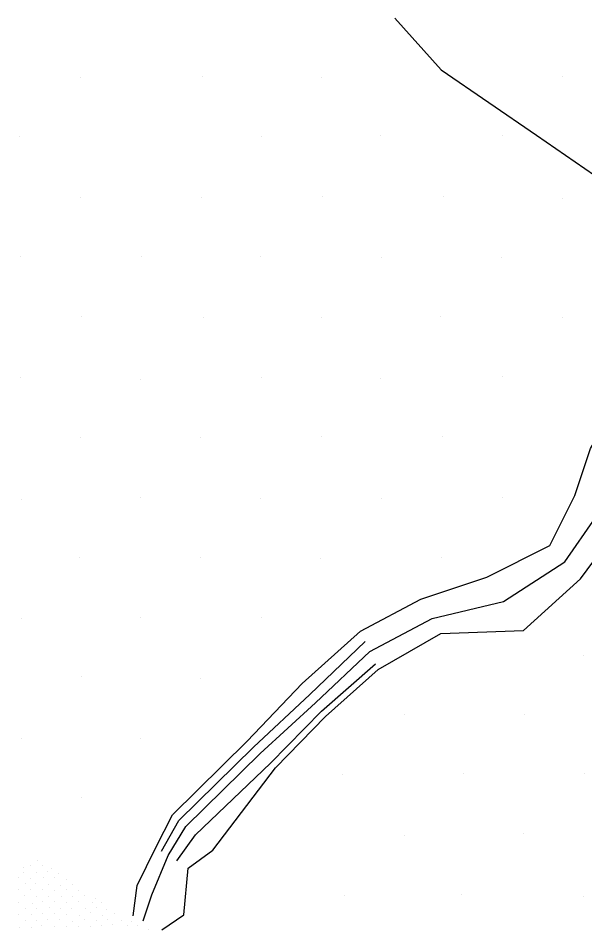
# Model space of a CAD drawing. Extents: x 1602514 to 1609837, y 863887 to 871157.
# Drawn here: x 1604607 to 1604673.6, y 868976 to 869083.1 of the extents above; entities that cross this region are included whole.
import ezdxf

# ---------------------------------------------------------------- set-up
doc = ezdxf.new("R2010")
doc.units = 0
for name, color, linetype in [('Survey-Flow line', 7, 'Continuous'), ('Survey-Ridge Lines', 7, 'Continuous'), ('Survey-Spot dirt', 7, 'Continuous')]:
    doc.layers.add(name, color=color, linetype=linetype)

msp = doc.modelspace()

# ---------------------------------------------------------------- linework, layer by layer
at = {"layer": 'Survey-Flow line'}
msp.add_lwpolyline([(1604621.68, 868977.06), (1604622.7, 868980.12), (1604624.63, 868984.75), (1604626.72, 868988.14), (1604635.45, 868996.72), (1604641.96, 869002.68), (1604648.33, 869008.71), (1604655.67, 869012.57), (1604664.05, 869014.59), (1604671.27, 869019.23), (1604674.88, 869024.49), (1604676.27, 869029.97), (1604681.7, 869036.22), (1604687.95, 869041.07), (1604700.76, 869040.89), (1604709.06, 869044.49), (1604718.01, 869051.18), (1604728.06, 869052.28), (1604731.56, 869054.44), (1604736.14, 869057.28), (1604737.57, 869058.79), (1604739.04, 869061.56), (1604739.67, 869066.47)], dxfattribs=at)
msp.add_lwpolyline([(1604621.68, 868977.06), (1604622.7, 868980.12), (1604624.63, 868984.75), (1604626.72, 868988.14), (1604635.45, 868996.72), (1604641.96, 869002.68), (1604648.33, 869008.71), (1604655.67, 869012.57), (1604664.05, 869014.59), (1604671.27, 869019.23), (1604674.88, 869024.49), (1604676.27, 869029.97), (1604681.7, 869036.22), (1604687.95, 869041.07), (1604700.76, 869040.89), (1604709.06, 869044.49), (1604718.01, 869051.18), (1604728.06, 869052.28), (1604731.56, 869054.44), (1604736.14, 869057.28), (1604737.57, 869058.79), (1604739.04, 869061.56), (1604739.67, 869066.47)], dxfattribs=at)
at = {"layer": 'Survey-Ridge Lines'}
for points in [[(1604651.27, 869083.12), (1604656.71, 869077.06), (1604667.93, 869069.4), (1604678.14, 869062.33), (1604682.78, 869056.34)], [(1604651.27, 869083.12), (1604656.71, 869077.06), (1604667.93, 869069.4), (1604678.14, 869062.33), (1604682.78, 869056.34)], [(1604620.52, 868977.63), (1604620.97, 868981.2), (1604623.17, 868985.68), (1604625.14, 868989.52), (1604633.93, 868998.15), (1604640.37, 869004.93), (1604647.24, 869011.1), (1604654.33, 869014.85), (1604662.1, 869017.44), (1604669.48, 869021.18), (1604672.43, 869027.04), (1604674.28, 869032.58), (1604678.35, 869039.41), (1604685.42, 869044.3), (1604700.27, 869044.97), (1604704.92, 869049.09), (1604715.59, 869054.83), (1604725.91, 869055.11), (1604727.62, 869058.31), (1604732.88, 869060.99), (1604733.67, 869063.12), (1604735.27, 869065.35), (1604735.42, 869069.82)], [(1604620.52, 868977.63), (1604620.97, 868981.2), (1604623.17, 868985.68), (1604625.14, 868989.52), (1604633.93, 868998.15), (1604640.37, 869004.93), (1604647.24, 869011.1), (1604654.33, 869014.85), (1604662.1, 869017.44), (1604669.48, 869021.18), (1604672.43, 869027.04), (1604674.28, 869032.58), (1604678.35, 869039.41), (1604685.42, 869044.3), (1604700.27, 869044.97), (1604704.92, 869049.09), (1604715.59, 869054.83), (1604725.91, 869055.11), (1604727.62, 869058.31), (1604732.88, 869060.99), (1604733.67, 869063.12), (1604735.27, 869065.35), (1604735.42, 869069.82)], [(1604623.87, 868976.01), (1604626.48, 868977.78), (1604626.99, 868983.24), (1604629.89, 868985.37), (1604637.25, 868995.04), (1604643.11, 869001.05), (1604649.3, 869006.58), (1604656.69, 869010.84), (1604666.38, 869011.18), (1604673.08, 869017.26), (1604676.91, 869022.39), (1604678.9, 869026.5), (1604684.67, 869033.4), (1604691.5, 869036.5), (1604701.47, 869035.06), (1604712.51, 869040.66), (1604720.4, 869047.58), (1604730.65, 869048.87), (1604736.22, 869049.86)], [(1604623.87, 868976.01), (1604626.48, 868977.78), (1604626.99, 868983.24), (1604629.89, 868985.37), (1604637.25, 868995.04), (1604643.11, 869001.05), (1604649.3, 869006.58), (1604656.69, 869010.84), (1604666.38, 869011.18), (1604673.08, 869017.26), (1604676.91, 869022.39), (1604678.9, 869026.5), (1604684.67, 869033.4), (1604691.5, 869036.5), (1604701.47, 869035.06), (1604712.51, 869040.66), (1604720.4, 869047.58), (1604730.65, 869048.87), (1604736.22, 869049.86)], [(1604623.84, 868985.25), (1604625.9, 868988.86), (1604634.65, 868997.47), (1604641.27, 869003.66), (1604647.79, 869009.9)], [(1604623.84, 868985.25), (1604625.9, 868988.86), (1604634.65, 868997.47), (1604641.27, 869003.66), (1604647.79, 869009.9)], [(1604625.66, 868984.09), (1604627.85, 868987.16), (1604636.65, 868995.6), (1604642.66, 869001.68), (1604649, 869007.24)], [(1604625.66, 868984.09), (1604627.85, 868987.16), (1604636.65, 868995.6), (1604642.66, 869001.68), (1604649, 869007.24)]]:
    msp.add_lwpolyline(points, dxfattribs=at)
at = {"layer": 'Survey-Spot dirt'}
for p, q in [((1604614.32, 869076.15), (1604614.32, 869076.15)), ((1604614.32, 869076.15), (1604614.32, 869076.15)), ((1604628.7, 869076.24), (1604628.7, 869076.24)), ((1604628.7, 869076.24), (1604628.7, 869076.24)), ((1604642.64, 869076.17), (1604642.64, 869076.17)), ((1604642.64, 869076.17), (1604642.64, 869076.17)), ((1604671.02, 869076.23), (1604671.02, 869076.23)), ((1604671.02, 869076.23), (1604671.02, 869076.23)), ((1604607.19, 869069.24), (1604607.19, 869069.24)), ((1604607.19, 869069.24), (1604607.19, 869069.24)), ((1604635.59, 869069.23), (1604635.59, 869069.23)), ((1604635.59, 869069.23), (1604635.59, 869069.23)), ((1604649.58, 869069.31), (1604649.58, 869069.31)), ((1604649.58, 869069.31), (1604649.58, 869069.31)), ((1604663.9, 869069.32), (1604663.9, 869069.32)), ((1604663.9, 869069.32), (1604663.9, 869069.32)), ((1604614.37, 869062.07), (1604614.37, 869062.07)), ((1604614.37, 869062.07), (1604614.37, 869062.07)), ((1604628.5, 869062.11), (1604628.5, 869062.11)), ((1604628.5, 869062.11), (1604628.5, 869062.11)), ((1604642.71, 869062.15), (1604642.71, 869062.15)), ((1604642.71, 869062.15), (1604642.71, 869062.15)), ((1604656.96, 869062.21), (1604656.96, 869062.21)), ((1604656.96, 869062.21), (1604656.96, 869062.21)), ((1604670.93, 869061.92), (1604670.93, 869061.92)), ((1604670.93, 869061.92), (1604670.93, 869061.92)), ((1604607.24, 869055.09), (1604607.24, 869055.09)), ((1604607.24, 869055.09), (1604607.24, 869055.09)), ((1604621.54, 869055.11), (1604621.54, 869055.11)), ((1604621.54, 869055.11), (1604621.54, 869055.11)), ((1604635.5, 869055.11), (1604635.5, 869055.11)), ((1604635.5, 869055.11), (1604635.5, 869055.11)), ((1604649.7, 869055.02), (1604649.7, 869055.02)), ((1604649.7, 869055.02), (1604649.7, 869055.02)), ((1604663.77, 869055.04), (1604663.77, 869055.04)), ((1604663.77, 869055.04), (1604663.77, 869055.04)), ((1604614.41, 869048.04), (1604614.41, 869048.04)), ((1604614.41, 869048.04), (1604614.41, 869048.04)), ((1604628.73, 869048), (1604628.73, 869048)), ((1604628.73, 869048), (1604628.73, 869048)), ((1604642.69, 869047.98), (1604642.69, 869047.98)), ((1604642.69, 869047.98), (1604642.69, 869047.98)), ((1604656.69, 869048.09), (1604656.69, 869048.09)), ((1604656.69, 869048.09), (1604656.69, 869048.09)), ((1604670.94, 869047.91), (1604670.94, 869047.91)), ((1604670.94, 869047.91), (1604670.94, 869047.91)), ((1604607.25, 869040.89), (1604607.25, 869040.89)), ((1604607.25, 869040.89), (1604607.25, 869040.89)), ((1604621.43, 869040.7), (1604621.43, 869040.7)), ((1604621.43, 869040.7), (1604621.43, 869040.7)), ((1604635.59, 869040.94), (1604635.59, 869040.94)), ((1604635.59, 869040.94), (1604635.59, 869040.94)), ((1604649.63, 869040.81), (1604649.63, 869040.81)), ((1604649.63, 869040.81), (1604649.63, 869040.81)), ((1604663.96, 869040.97), (1604663.96, 869040.97)), ((1604663.96, 869040.97), (1604663.96, 869040.97)), ((1604614.36, 869033.91), (1604614.36, 869033.91)), ((1604614.36, 869033.91), (1604614.36, 869033.91)), ((1604628.42, 869033.84), (1604628.42, 869033.84)), ((1604628.42, 869033.84), (1604628.42, 869033.84)), ((1604642.61, 869033.94), (1604642.61, 869033.94)), ((1604642.61, 869033.94), (1604642.61, 869033.94)), ((1604656.91, 869033.92), (1604656.91, 869033.92)), ((1604656.91, 869033.92), (1604656.91, 869033.92)), ((1604607.36, 869026.6), (1604607.36, 869026.6)), ((1604607.36, 869026.6), (1604607.36, 869026.6)), ((1604621.33, 869026.75), (1604621.33, 869026.75)), ((1604621.33, 869026.75), (1604621.33, 869026.75)), ((1604635.46, 869026.72), (1604635.46, 869026.72)), ((1604635.46, 869026.72), (1604635.46, 869026.72)), ((1604649.72, 869026.74), (1604649.72, 869026.74)), ((1604649.72, 869026.74), (1604649.72, 869026.74)), ((1604663.96, 869026.79), (1604663.96, 869026.79)), ((1604663.96, 869026.79), (1604663.96, 869026.79)), ((1604614.2, 869019.76), (1604614.2, 869019.76)), ((1604614.2, 869019.76), (1604614.2, 869019.76)), ((1604656.73, 869019.74), (1604656.73, 869019.74)), ((1604656.73, 869019.74), (1604656.73, 869019.74)), ((1604628.47, 869019.71), (1604628.47, 869019.71)), ((1604628.47, 869019.71), (1604628.47, 869019.71)), ((1604642.55, 869019.61), (1604642.55, 869019.61)), ((1604642.55, 869019.61), (1604642.55, 869019.61)), ((1604607.34, 869012.62), (1604607.34, 869012.62)), ((1604607.34, 869012.62), (1604607.34, 869012.62)), ((1604621.4, 869012.74), (1604621.4, 869012.74)), ((1604621.4, 869012.74), (1604621.4, 869012.74)), ((1604635.6, 869012.76), (1604635.6, 869012.76)), ((1604635.6, 869012.76), (1604635.6, 869012.76)), ((1604673.47, 869008.2), (1604673.47, 869008.2)), ((1604673.47, 869008.2), (1604673.47, 869008.2)), ((1604614.43, 869005.78), (1604614.43, 869005.78)), ((1604614.43, 869005.78), (1604614.43, 869005.78)), ((1604628.47, 869005.5), (1604628.47, 869005.5)), ((1604628.47, 869005.5), (1604628.47, 869005.5)), ((1604652.46, 869001.3), (1604652.46, 869001.3)), ((1604652.46, 869001.3), (1604652.46, 869001.3)), ((1604666.55, 869001.31), (1604666.55, 869001.31)), ((1604666.55, 869001.31), (1604666.55, 869001.31)), ((1604607.33, 868998.49), (1604607.33, 868998.49)), ((1604607.33, 868998.49), (1604607.33, 868998.49)), ((1604621.43, 868998.51), (1604621.43, 868998.51)), ((1604621.43, 868998.51), (1604621.43, 868998.51)), ((1604645.16, 868994.27), (1604645.16, 868994.27)), ((1604645.16, 868994.27), (1604645.16, 868994.27)), ((1604659.34, 868994.41), (1604659.34, 868994.41)), ((1604659.34, 868994.41), (1604659.34, 868994.41)), ((1604673.52, 868994.39), (1604673.52, 868994.39)), ((1604673.52, 868994.39), (1604673.52, 868994.39)), ((1604614.43, 868991.54), (1604614.43, 868991.54)), ((1604614.43, 868991.54), (1604614.43, 868991.54)), ((1604652.45, 868987.05), (1604652.45, 868987.05)), ((1604652.45, 868987.05), (1604652.45, 868987.05)), ((1604666.42, 868987.26), (1604666.42, 868987.26)), ((1604666.42, 868987.26), (1604666.42, 868987.26)), ((1604607.58, 868983.35), (1604607.58, 868983.35)), ((1604607.58, 868983.35), (1604607.58, 868983.35)), ((1604608.42, 868983.54), (1604608.42, 868983.54)), ((1604608.42, 868983.54), (1604608.42, 868983.54)), ((1604609.26, 868984.1), (1604609.26, 868984.1)), ((1604609.26, 868984.1), (1604609.26, 868984.1)), ((1604609.83, 868983.53), (1604609.83, 868983.53)), ((1604609.83, 868983.53), (1604609.83, 868983.53)), ((1604607.67, 868982.79), (1604607.67, 868982.79)), ((1604607.67, 868982.79), (1604607.67, 868982.79)), ((1604609.17, 868982.71), (1604609.17, 868982.71)), ((1604609.17, 868982.71), (1604609.17, 868982.71)), ((1604610.49, 868982.8), (1604610.49, 868982.8)), ((1604610.49, 868982.8), (1604610.49, 868982.8)), ((1604610.95, 868983.2), (1604610.95, 868983.2)), ((1604610.95, 868983.2), (1604610.95, 868983.2)), ((1604611.79, 868982.62), (1604611.79, 868982.62)), ((1604611.79, 868982.62), (1604611.79, 868982.62)), ((1604607.09, 868982.09), (1604607.09, 868982.09)), ((1604607.09, 868982.09), (1604607.09, 868982.09)), ((1604607.82, 868981.5), (1604607.82, 868981.5)), ((1604607.82, 868981.5), (1604607.82, 868981.5)), ((1604608.45, 868982.06), (1604608.45, 868982.06)), ((1604608.45, 868982.06), (1604608.45, 868982.06)), ((1604609.06, 868981.42), (1604609.06, 868981.42)), ((1604609.06, 868981.42), (1604609.06, 868981.42)), ((1604609.95, 868982.17), (1604609.95, 868982.17)), ((1604609.95, 868982.17), (1604609.95, 868982.17)), ((1604610.56, 868981.33), (1604610.56, 868981.33)), ((1604610.56, 868981.33), (1604610.56, 868981.33)), ((1604611.29, 868982.09), (1604611.29, 868982.09)), ((1604611.29, 868982.09), (1604611.29, 868982.09)), ((1604612.03, 868981.19), (1604612.03, 868981.19)), ((1604612.03, 868981.19), (1604612.03, 868981.19)), ((1604612.67, 868981.9), (1604612.67, 868981.9)), ((1604612.67, 868981.9), (1604612.67, 868981.9)), ((1604613.33, 868981.31), (1604613.33, 868981.31)), ((1604613.33, 868981.31), (1604613.33, 868981.31)), ((1604607, 868980.78), (1604607, 868980.78)), ((1604607, 868980.78), (1604607, 868980.78)), ((1604608.41, 868980.78), (1604608.41, 868980.78)), ((1604608.41, 868980.78), (1604608.41, 868980.78)), ((1604609.87, 868980.69), (1604609.87, 868980.69)), ((1604609.87, 868980.69), (1604609.87, 868980.69)), ((1604611.32, 868980.63), (1604611.32, 868980.63)), ((1604611.32, 868980.63), (1604611.32, 868980.63)), ((1604612.73, 868980.68), (1604612.73, 868980.68)), ((1604612.73, 868980.68), (1604612.73, 868980.68)), ((1604614.08, 868980.57), (1604614.08, 868980.57)), ((1604614.08, 868980.57), (1604614.08, 868980.57)), ((1604659.16, 868980.2), (1604659.16, 868980.2)), ((1604659.16, 868980.2), (1604659.16, 868980.2)), ((1604607.02, 868979.26), (1604607.02, 868979.26)), ((1604607.02, 868979.26), (1604607.02, 868979.26)), ((1604607.75, 868979.98), (1604607.75, 868979.98)), ((1604607.75, 868979.98), (1604607.75, 868979.98)), ((1604608.66, 868979.11), (1604608.66, 868979.11)), ((1604608.66, 868979.11), (1604608.66, 868979.11)), ((1604609.2, 868979.91), (1604609.2, 868979.91)), ((1604609.2, 868979.91), (1604609.2, 868979.91)), ((1604609.86, 868979.29), (1604609.86, 868979.29)), ((1604609.86, 868979.29), (1604609.86, 868979.29)), ((1604610.6, 868979.96), (1604610.6, 868979.96)), ((1604610.6, 868979.96), (1604610.6, 868979.96)), ((1604611.32, 868979.32), (1604611.32, 868979.32)), ((1604611.32, 868979.32), (1604611.32, 868979.32)), ((1604612.06, 868979.94), (1604612.06, 868979.94)), ((1604612.06, 868979.94), (1604612.06, 868979.94)), ((1604612.62, 868979.18), (1604612.62, 868979.18)), ((1604612.62, 868979.18), (1604612.62, 868979.18)), ((1604613.4, 868979.87), (1604613.4, 868979.87)), ((1604613.4, 868979.87), (1604613.4, 868979.87)), ((1604614.08, 868979.32), (1604614.08, 868979.32)), ((1604614.08, 868979.32), (1604614.08, 868979.32)), ((1604614.75, 868980.02), (1604614.75, 868980.02)), ((1604614.75, 868980.02), (1604614.75, 868980.02)), ((1604615.7, 868979.18), (1604615.7, 868979.18)), ((1604615.7, 868979.18), (1604615.7, 868979.18)), ((1604616.1, 868979.63), (1604616.1, 868979.63)), ((1604616.1, 868979.63), (1604616.1, 868979.63)), ((1604616.78, 868979.23), (1604616.78, 868979.23)), ((1604616.78, 868979.23), (1604616.78, 868979.23)), ((1604645.34, 868980.04), (1604645.34, 868980.04)), ((1604645.34, 868980.04), (1604645.34, 868980.04)), ((1604673.5, 868979.94), (1604673.5, 868979.94)), ((1604673.5, 868979.94), (1604673.5, 868979.94)), ((1604607.81, 868978.49), (1604607.81, 868978.49)), ((1604607.81, 868978.49), (1604607.81, 868978.49)), ((1604609.17, 868978.46), (1604609.17, 868978.46)), ((1604609.17, 868978.46), (1604609.17, 868978.46)), ((1604610.67, 868978.62), (1604610.67, 868978.62)), ((1604610.67, 868978.62), (1604610.67, 868978.62)), ((1604611.32, 868977.97), (1604611.32, 868977.97)), ((1604611.32, 868977.97), (1604611.32, 868977.97)), ((1604611.97, 868978.55), (1604611.97, 868978.55)), ((1604611.97, 868978.55), (1604611.97, 868978.55)), ((1604613.32, 868978.48), (1604613.32, 868978.48)), ((1604613.32, 868978.48), (1604613.32, 868978.48)), ((1604614.93, 868978.45), (1604614.93, 868978.45)), ((1604614.93, 868978.45), (1604614.93, 868978.45)), ((1604615.44, 868978), (1604615.44, 868978)), ((1604615.44, 868978), (1604615.44, 868978)), ((1604616.15, 868978.61), (1604616.15, 868978.61)), ((1604616.15, 868978.61), (1604616.15, 868978.61)), ((1604617.42, 868978.37), (1604617.42, 868978.37)), ((1604617.42, 868978.37), (1604617.42, 868978.37)), ((1604607, 868977.82), (1604607, 868977.82)), ((1604607, 868977.82), (1604607, 868977.82)), ((1604607.9, 868977.07), (1604607.9, 868977.07)), ((1604607.9, 868977.07), (1604607.9, 868977.07)), ((1604608.53, 868977.79), (1604608.53, 868977.79)), ((1604608.53, 868977.79), (1604608.53, 868977.79)), ((1604609.2, 868977.12), (1604609.2, 868977.12)), ((1604609.2, 868977.12), (1604609.2, 868977.12)), ((1604609.85, 868977.86), (1604609.85, 868977.86)), ((1604609.85, 868977.86), (1604609.85, 868977.86)), ((1604610.42, 868977.19), (1604610.42, 868977.19)), ((1604610.42, 868977.19), (1604610.42, 868977.19)), ((1604611.86, 868977.24), (1604611.86, 868977.24)), ((1604611.86, 868977.24), (1604611.86, 868977.24)), ((1604612.63, 868977.81), (1604612.63, 868977.81)), ((1604612.63, 868977.81), (1604612.63, 868977.81)), ((1604613.44, 868976.99), (1604613.44, 868976.99)), ((1604613.44, 868976.99), (1604613.44, 868976.99)), ((1604614.22, 868977.66), (1604614.22, 868977.66)), ((1604614.22, 868977.66), (1604614.22, 868977.66)), ((1604614.81, 868977.19), (1604614.81, 868977.19)), ((1604614.81, 868977.19), (1604614.81, 868977.19)), ((1604616.19, 868977.06), (1604616.19, 868977.06)), ((1604616.19, 868977.06), (1604616.19, 868977.06)), ((1604616.87, 868977.65), (1604616.87, 868977.65)), ((1604616.87, 868977.65), (1604616.87, 868977.65)), ((1604617.52, 868977.16), (1604617.52, 868977.16)), ((1604617.52, 868977.16), (1604617.52, 868977.16)), ((1604618.29, 868977.95), (1604618.29, 868977.95)), ((1604618.29, 868977.95), (1604618.29, 868977.95)), ((1604619.16, 868977.06), (1604619.16, 868977.06)), ((1604619.16, 868977.06), (1604619.16, 868977.06)), ((1604620.29, 868977.02), (1604620.29, 868977.02)), ((1604620.29, 868977.02), (1604620.29, 868977.02)), ((1604607.14, 868976.3), (1604607.14, 868976.3)), ((1604607.14, 868976.3), (1604607.14, 868976.3)), ((1604608.54, 868976.32), (1604608.54, 868976.32)), ((1604608.54, 868976.32), (1604608.54, 868976.32)), ((1604609.73, 868976.54), (1604609.73, 868976.54)), ((1604609.73, 868976.54), (1604609.73, 868976.54)), ((1604611.26, 868976.43), (1604611.26, 868976.43)), ((1604611.26, 868976.43), (1604611.26, 868976.43)), ((1604612.69, 868976.39), (1604612.69, 868976.39)), ((1604612.69, 868976.39), (1604612.69, 868976.39)), ((1604614.13, 868976.38), (1604614.13, 868976.38)), ((1604614.13, 868976.38), (1604614.13, 868976.38)), ((1604615.5, 868976.39), (1604615.5, 868976.39)), ((1604615.5, 868976.39), (1604615.5, 868976.39)), ((1604616.8, 868976.47), (1604616.8, 868976.47)), ((1604616.8, 868976.47), (1604616.8, 868976.47)), ((1604618.09, 868976.62), (1604618.09, 868976.62)), ((1604618.09, 868976.62), (1604618.09, 868976.62)), ((1604619.8, 868976.49), (1604619.8, 868976.49)), ((1604619.8, 868976.49), (1604619.8, 868976.49)), ((1604621.05, 868976.46), (1604621.05, 868976.46)), ((1604621.05, 868976.46), (1604621.05, 868976.46)), ((1604622.28, 868976.06), (1604622.28, 868976.06)), ((1604622.28, 868976.06), (1604622.28, 868976.06))]:
    msp.add_line(p, q, dxfattribs=at)

doc.saveas('drawing.dxf')
